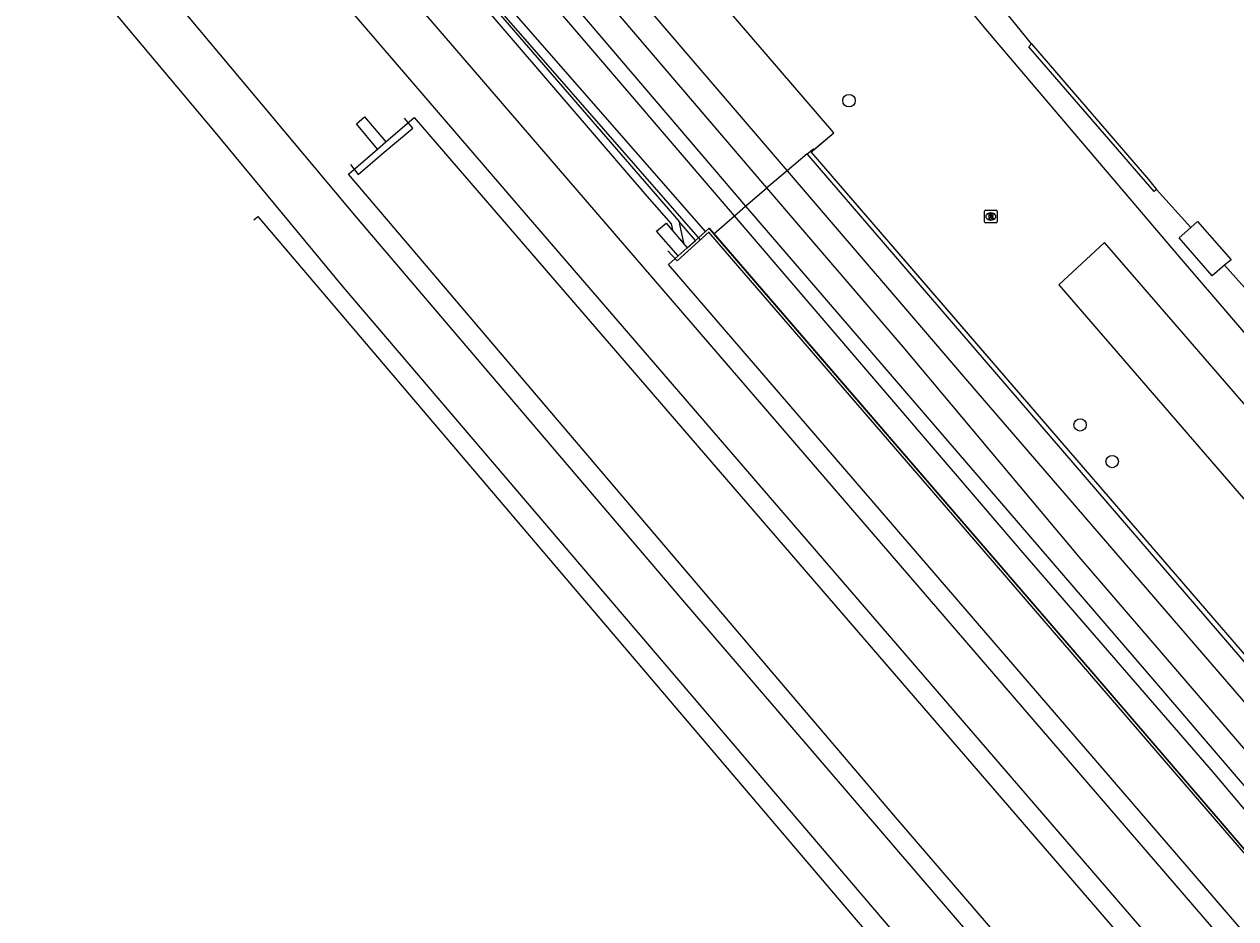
# Model space of a CAD drawing. Extents: x 159280 to 160375, y 384531 to 385872.
# Drawn here: x 159655 to 159750.5, y 384726.4 to 384796.9 of the extents above; entities that cross this region are included whole.
import ezdxf

# ---------------------------------------------------------------- set-up
doc = ezdxf.new("R2010")
doc.units = 0
for name, color, linetype in [('IMGEO_Boom', 7, 'Continuous'), ('IMGEO_Geluidsscherm', 7, 'Continuous'), ('IMGEO_Grasland_overig', 7, 'Continuous'), ('IMGEO_Groenvoorziening', 7, 'Continuous'), ('IMGEO_Hek', 7, 'Continuous'), ('IMGEO_Muur', 7, 'Continuous'), ('IMGEO_Perron', 7, 'Continuous'), ('IMGEO_Rioolput', 7, 'Continuous'), ('IMGEO_Spoor', 7, 'Continuous'), ('IMGEO_Spoorbaan_halfverhard', 7, 'Continuous'), ('IMGEO_Struiken', 7, 'Continuous'), ('IMGEO_Voetpad_halfverhard', 7, 'Continuous')]:
    doc.layers.add(name, color=color, linetype=linetype)

msp = doc.modelspace()

# ---------------------------------------------------------------- linework, layer by layer
at = {"layer": 'IMGEO_Boom'}
for centre in [(159720.019, 384790.889), (159738.227, 384765.344), (159740.749, 384762.457)]:
    msp.add_circle(centre, 0.489, dxfattribs=at)
at = {"layer": 'IMGEO_Geluidsscherm'}
msp.add_lwpolyline([(159643.868, 384854.242), (159656.911, 384838.978), (159660.736, 384834.674), (159667.58, 384826.599), (159677.722, 384814.913), (159708.296, 384779.925)], dxfattribs=at)
at = {"layer": 'IMGEO_Grasland_overig'}
for points in [[(159708.721, 384780.592), (159628.44, 384872.285)], [(159628.44, 384872.285), (159646.645, 384851.13), (159656.628, 384839.321), (159673.785, 384819.333), (159706.612, 384781.398)]]:
    msp.add_lwpolyline(points, dxfattribs=at)
at = {"layer": 'IMGEO_Groenvoorziening'}
for points in [[(159734.397, 384795.35), (159743.626, 384784.667), (159744.256, 384783.887)], [(159746.939, 384780.895), (159747.473, 384781.374), (159750.13, 384778.357), (159749.612, 384777.916)], [(159779.681, 384726.492), (159782.958, 384729.39), (159783.386, 384729.769), (159740.138, 384779.716), (159736.551, 384776.391), (159779.681, 384726.492)]]:
    msp.add_lwpolyline(points, dxfattribs=at)
at = {"layer": 'IMGEO_Hek'}
for points in [[(159718.831, 384788.354), (159676.822, 384837.199)], [(159680.731, 384785.869), (159681.354, 384785.083), (159683.238, 384786.707), (159685.641, 384788.723), (159684.996, 384789.515)], [(159717.032, 384786.85), (159718.831, 384788.354)], [(159779.804, 384714.132), (159747.067, 384752.056), (159717.032, 384786.85)], [(159709.01, 384780.551), (159706.477, 384778.259), (159705.735, 384779.058)], [(159850.33, 384615.746), (159836.166, 384632.562), (159818.138, 384653.768), (159811.531, 384661.473), (159808.945, 384664.539), (159793.296, 384682.728), (159775.095, 384703.859), (159745.038, 384738.717), (159729.35, 384756.925), (159711.108, 384778.065), (159708.985, 384780.53)]]:
    msp.add_lwpolyline(points, dxfattribs=at)
at = {"layer": 'IMGEO_Muur'}
msp.add_lwpolyline([(159708.721, 384780.592), (159708.989, 384780.832), (159739.154, 384745.893), (159820.926, 384650.745), (159848.065, 384618.395)], dxfattribs=at)
at = {"layer": 'IMGEO_Perron'}
for points in [[(159683.522, 384787.637), (159685.761, 384789.572), (159780.079, 384680.271), (159817.635, 384636.512), (159843.469, 384606.024), (159861.633, 384584.28), (159861.317, 384584.011)], [(159682.86, 384787.065), (159683.522, 384787.637)], [(159859.326, 384582.212), (159856.674, 384579.95), (159723.551, 384734.618), (159680.593, 384785.107), (159682.86, 384787.065)], [(159673.132, 384781.501), (159673.442, 384781.767), (159720.743, 384726.19), (159850.308, 384575.569), (159850.121, 384575.41)], [(159709.376, 384780.384), (159708.989, 384780.832), (159708.721, 384780.592)], [(159707.275, 384779.3), (159707.925, 384779.88)], [(159707.925, 384779.88), (159708.721, 384780.592)], [(159839.239, 384628.915), (159820.926, 384650.745), (159739.154, 384745.893), (159709.376, 384780.384)], [(159707.275, 384779.3), (159706.562, 384778.663)], [(159882.29, 384572.722), (159881.522, 384572.049), (159856.495, 384602.187), (159813.847, 384652.602), (159705.806, 384777.987), (159706.562, 384778.663)]]:
    msp.add_lwpolyline(points, dxfattribs=at)
at = {"layer": 'IMGEO_Rioolput'}
for p, q in [((159730.687, 384781.338), (159730.687, 384782.19)), ((159730.762, 384782.264), (159731.614, 384782.264)), ((159731.175, 384782.044), (159731.2, 384782.044)), ((159731.688, 384782.19), (159731.688, 384781.338)), ((159731.614, 384781.264), (159730.762, 384781.264)), ((159731.198, 384781.484), (159731.173, 384781.484))]:
    msp.add_line(p, q, dxfattribs=at)
for points in [[(159730.687, 384781.338), (159730.687, 384782.19)], [(159730.762, 384782.264), (159731.614, 384782.264)], [(159731.276, 384781.962), (159731.024, 384781.964), (159731.024, 384781.564)], [(159731.202, 384781.883), (159731.148, 384781.883), (159731.148, 384781.802)], [(159731.148, 384781.802), (159731.2, 384781.802)], [(159731.688, 384782.19), (159731.688, 384781.338)], [(159731.614, 384781.264), (159730.762, 384781.264)], [(159731.024, 384781.564), (159731.148, 384781.564), (159731.148, 384781.726), (159731.159, 384781.726)], [(159731.206, 384781.697), (159731.277, 384781.564), (159731.417, 384781.564), (159731.352, 384781.69)]]:
    msp.add_lwpolyline(points, dxfattribs=at)
for centre, radius, start, end in [((159730.764, 384782.188), 0.0765, 91.55205, 178.44795), ((159730.764, 384782.188), 0.0765, 91.55205, 178.44795), ((159731.184, 384781.991), 0.19, 274.7715, 282.96867), ((159731.208, 384781.787), 0.0964, 77.00612, 93.18647), ((159731.222, 384781.844), 0.0378, 276.66336, 79.67722), ((159731.275, 384781.852), 0.109, 350.36119, 89.41601), ((159731.273, 384781.852), 0.112, 277.58423, 350.98172), ((159731.612, 384782.188), 0.0765, 1.55205, 88.44795), ((159731.612, 384782.188), 0.0765, 1.55205, 88.44795), ((159730.764, 384781.34), 0.0765, 181.55205, 268.44795), ((159730.764, 384781.34), 0.0765, 181.55205, 268.44795), ((159731.158, 384781.673), 0.0533, 26.02933, 88.69889), ((159731.257, 384781.637), 0.108, 29.51342, 73.79051), ((159731.612, 384781.34), 0.0765, 271.55205, 358.44795), ((159731.612, 384781.34), 0.0765, 271.55205, 358.44795)]:
    msp.add_arc(centre, radius, start, end, dxfattribs=at)
for centre, major_axis, ratio, start_param, end_param in [((159731.174, 384781.764), (-0.387, 0.002), 0.722429, 4.712389, 7.853982), ((159731.199, 384781.764), (-0.39, 0.002), 0.717154, 1.570796, 4.712389)]:
    msp.add_ellipse(centre, major_axis=major_axis, ratio=ratio, start_param=start_param, end_param=end_param, dxfattribs=at)
at = {"layer": 'IMGEO_Spoor'}
for points in [[(159301.497, 385259.214), (159350.26, 385200.096), (159400.347, 385139.575), (159458.506, 385069.019), (159461.408, 385065.665), (159537.085, 384973.835), (159556.866, 384949.961), (159594.941, 384904.522), (159629.132, 384864.413), (159796.415, 384670.308), (159828.837, 384632.397), (159847.171, 384610.66), (159881.165, 384569.851), (159890.023, 384559.093)], [(159298.199, 385256.49), (159411.661, 385119.073), (159479.574, 385036.952), (159497.518, 385015.086), (159547.984, 384954.122), (159574.623, 384922.081), (159600.311, 384891.721), (159624.474, 384863.39), (159693.925, 384782.643), (159798.951, 384660.882), (159851.357, 384599.293), (159887.061, 384556.423)], [(159292.269, 385251.591), (159303.604, 385237.883), (159381.29, 385143.78), (159423.02, 385093.315), (159434.25, 385079.86), (159454.7, 385054.967), (159609.414, 384867.732), (159645.768, 384823.978), (159681.181, 384781.708), (159706.75, 384751.729), (159755.58, 384694.837), (159880.093, 384550.14)], [(159288.968, 385248.86), (159394.808, 385120.766), (159451.562, 385051.926), (159485.007, 385011.602), (159559.99, 384920.75), (159634.682, 384830.526), (159669.934, 384788.543), (159680.14, 384776.226), (159725.395, 384723.206), (159772.582, 384668.348), (159876.925, 384547.284)]]:
    msp.add_lwpolyline(points, dxfattribs=at)
at = {"layer": 'IMGEO_Spoorbaan_halfverhard'}
for points in [[(159706.612, 384781.398), (159706.978, 384779.676), (159706.167, 384780.588), (159706.037, 384781.176), (159704.106, 384783.352), (159683.843, 384807.004), (159676.993, 384814.716), (159665.504, 384828.042), (159654.54, 384840.701)], [(159682.86, 384787.065), (159681.203, 384789.053), (159681.84, 384789.625), (159683.522, 384787.637)], [(159706.562, 384778.663), (159704.859, 384780.616), (159705.609, 384781.229), (159707.275, 384779.3)], [(159707.925, 384779.88), (159706.612, 384781.398)]]:
    msp.add_lwpolyline(points, dxfattribs=at)
at = {"layer": 'IMGEO_Struiken'}
for points in [[(159329.549, 385245.942), (159335.553, 385239.249), (159354.128, 385216.587), (159386.575, 385177.428), (159433.383, 385121.285), (159486.754, 385056.861), (159552.922, 384976.721), (159608.508, 384909.981), (159641.032, 384871.473), (159654.396, 384855.887), (159684.958, 384820.567), (159715.138, 384785.362)], [(159325.895, 385244.189), (159327.752, 385242.167), (159353.457, 385211.38), (159428.898, 385119.923), (159469.821, 385070.666), (159485.407, 385051.415), (159503.493, 385029.681), (159535.641, 384990.47), (159570.61, 384948.546), (159594.49, 384919.638), (159625.217, 384883.598), (159647.741, 384857.423), (159673.386, 384827.368), (159696.856, 384800.161), (159711.85, 384782.567)], [(159713.548, 384784.025), (159606.279, 384909.531), (159567.516, 384955.834), (159530.207, 385000.767), (159512.461, 385022.288), (159492.944, 385046.364), (159472.067, 385070.736), (159452.364, 385094.842), (159436.908, 385113.421), (159386.608, 385174.224), (159348.791, 385219.728), (159334.195, 385236.719), (159327.995, 385244.683)], [(159710.988, 384781.806), (159697.307, 384797.77), (159679.061, 384818.419), (159657.496, 384844.067), (159636.212, 384868.894), (159601.004, 384910.228), (159554.411, 384966.142), (159491.997, 385041.673), (159470.053, 385068.063), (159449.797, 385092.719), (159353.193, 385209.438), (159324.939, 385243.415)], [(159717.262, 384787.043), (159718.831, 384788.354), (159676.822, 384837.199), (159650.881, 384867.362)], [(159716.713, 384786.685), (159715.138, 384785.362)], [(159716.713, 384786.685), (159717.212, 384787.104), (159717.262, 384787.043)], [(159845.219, 384634.051), (159844.822, 384635.807), (159839.404, 384643.104), (159830.925, 384653.863), (159773.848, 384720.135), (159754.404, 384742.922), (159716.713, 384786.685)], [(159779.804, 384714.132), (159747.067, 384752.056), (159725.139, 384777.458), (159717.032, 384786.85), (159717.262, 384787.043)], [(159715.138, 384785.362), (159713.548, 384784.025)], [(159715.138, 384785.362), (159729.195, 384768.964), (159780.348, 384709.661), (159807.067, 384678.219), (159835.608, 384645.48), (159845.219, 384634.051)], [(159711.85, 384782.567), (159713.548, 384784.025)], [(159843.416, 384632.469), (159829.711, 384648.296), (159817.151, 384663.063), (159804.245, 384677.972), (159776.082, 384710.891), (159738.145, 384754.947), (159724.281, 384771.502), (159713.548, 384784.025)], [(159709.376, 384780.384), (159710.988, 384781.806)], [(159710.988, 384781.806), (159711.85, 384782.567)], [(159840.996, 384630.41), (159829.258, 384644.114), (159817.393, 384657.804), (159806.557, 384670.634), (159778.719, 384702.997), (159765.005, 384718.69), (159748.737, 384737.971), (159733.897, 384755.074), (159710.988, 384781.806)], [(159711.85, 384782.567), (159744.242, 384744.964), (159841.811, 384631.104)]]:
    msp.add_lwpolyline(points, dxfattribs=at)
at = {"layer": 'IMGEO_Voetpad_halfverhard'}
for points in [[(159734.397, 384795.35), (159732.029, 384798.279), (159725.592, 384806.24), (159722.046, 384810.625), (159716.832, 384818.596), (159716.708, 384818.787), (159715.892, 384820.915), (159715.577, 384822.15), (159715.331, 384823.584)], [(159720.348, 384809.127), (159730.918, 384796.342), (159746.032, 384778.589), (159782.64, 384735.929), (159792.403, 384724.552), (159791.441, 384723.888), (159800.8, 384713.041)], [(159744.256, 384783.887), (159744.048, 384783.72), (159734.188, 384795.129), (159734.397, 384795.35)], [(159746.939, 384780.895), (159744.256, 384783.887)], [(159749.612, 384777.916), (159748.643, 384777.092), (159746.018, 384780.069), (159746.939, 384780.895)], [(159752.065, 384775.18), (159749.612, 384777.916)]]:
    msp.add_lwpolyline(points, dxfattribs=at)

doc.saveas('drawing.dxf')
